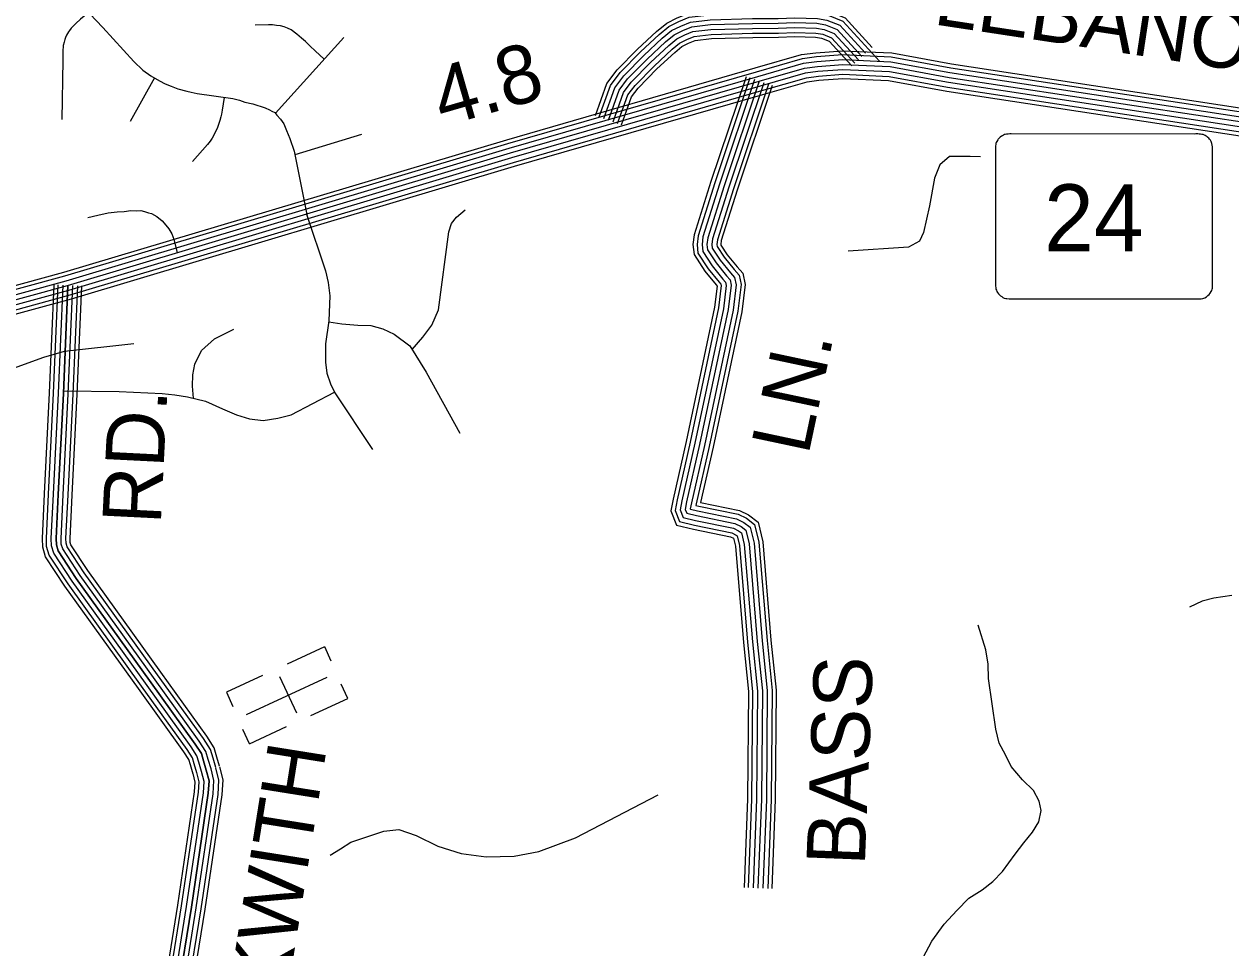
# Model space of a CAD drawing. Extents: x 1788175 to 1969470, y 584502 to 738744.
# Drawn here: x 1828504 to 1836129, y 687181 to 693015 of the extents above; entities that cross this region are included whole.
import ezdxf

# ---------------------------------------------------------------- set-up
doc = ezdxf.new("R2010")
doc.units = 0
for name, color, linetype in [('DESIGN - ROW - Right-of-Way and Easement Labels', 7, 'Continuous'), ('DESIGN - ROW - Slope Lines', 7, 'Continuous'), ('DESIGN - TRAFFIC CONTROL PERMANENT - Signalization', 7, 'Continuous'), ('DESIGN - TRANSPORTATION - Text', 7, 'Continuous'), ('DESIGN - UTILITIES - Cable (Underground) with Text', 7, 'Continuous'), ('SURVEY - CENTERLINE - Preliminary Text', 7, 'Continuous'), ('SURVEY - TRANSPORTATION - Roads', 7, 'Continuous')]:
    doc.layers.add(name, color=color, linetype=linetype)

msp = doc.modelspace()

# ---------------------------------------------------------------- linework, layer by layer
at = {"layer": 'DESIGN - ROW - Slope Lines'}
msp.add_line((1834640.8, 692220.2), (1834640.8, 691388.4), dxfattribs=at)
for points in [[(1836013.6, 692209.7), (1836013.5, 692217.5), (1836013.4, 692225.6), (1836012.3, 692240.2), (1836011, 692250.6), (1836009.2, 692261.4), (1836007.2, 692267.4), (1836004, 692274), (1835999.6, 692281.5), (1835994.2, 692288.9), (1835989.4, 692294.3), (1835983.6, 692299.9), (1835978.9, 692303.7), (1835972.4, 692308.2), (1835967.5, 692311.1), (1835959.1, 692315.1), (1835953, 692317.3), (1835945.8, 692318.7), (1835936.5, 692320.1), (1835928.4, 692320.9), (1835919.8, 692321.4), (1835907.5, 692321.6), (1835898, 692320.9), (1834740.8, 692321.6), (1834731.3, 692321.6), (1834721.1, 692320.9), (1834711.9, 692319.8), (1834702.9, 692318.1), (1834698.6, 692316.8), (1834691.3, 692313.7), (1834684.9, 692310.3), (1834679.7, 692307.1), (1834670.8, 692300.3), (1834664.7, 692294.5), (1834659.5, 692288.6), (1834655.6, 692283.3), (1834649.9, 692273.7), (1834646.5, 692266.3), (1834644.6, 692261.2), (1834643.9, 692257.4), (1834643.3, 692254.1), (1834642.5, 692246.9), (1834641.4, 692237.5), (1834641, 692229.6), (1834640.8, 692222.9), (1834640.8, 692205)], [(1835903.8, 691279.1), (1835924.4, 691279.4), (1835941.4, 691279.6), (1835951.7, 691282.1), (1835964, 691286.9), (1835975.1, 691293.3), (1835984, 691300.1), (1835992.1, 691308.2), (1835998.4, 691316.1), (1836004.3, 691325.9), (1836008, 691333.6), (1836010.5, 691340.7), (1836012.1, 691348.2), (1836012.9, 691356.5), (1836013.2, 691366.5), (1836013.6, 691389.8), (1836013.6, 692209.7)], [(1834640.8, 691388.4), (1834640.9, 691379.4), (1834641.4, 691369.3), (1834642.2, 691359.9), (1834643.3, 691350.6), (1834644.7, 691341.4), (1834647.5, 691333.7), (1834651, 691326.5), (1834655.4, 691319.1), (1834660.9, 691311.8), (1834666.4, 691305.6), (1834673.7, 691299), (1834680.7, 691293.8), (1834688.7, 691289), (1834697.3, 691285), (1834706.2, 691281.9), (1834713.4, 691281), (1834728.4, 691279.8), (1834747.2, 691279.1), (1835903.8, 691279.1)]]:
    msp.add_lwpolyline(points, dxfattribs=at)
at = {"layer": 'DESIGN - TRANSPORTATION - Text'}
for points in [[(1834546, 692176.9), (1834482.1, 692178.9), (1834350.3, 692179.2), (1834289.4, 692126.2), (1834256, 692042.7), (1834224.9, 691867.1), (1834186, 691699.6), (1834161, 691644), (1834092.4, 691607.2), (1833710.4, 691581.9)], [(1826924.3, 690583.3), (1827034.1, 690615.9), (1827134, 690612.1), (1827223.4, 690586.5), (1827372.9, 690563.8), (1827523, 690579.1), (1827733.9, 690641.4), (1827836.6, 690685.6), (1827906.6, 690688.3), (1827994.8, 690702.8), (1828089.2, 690733.1), (1828390.5, 690825.9), (1828627.8, 690911.7), (1828758.4, 690949.4), (1829198.1, 690997.9)], [(1836135, 689406.6), (1836020.8, 689388.6), (1835948.5, 689369.8), (1835868, 689333.2)], [(1834185.5, 687119.2), (1834238.7, 687222.6), (1834318, 687329.7), (1834397, 687416.8), (1834473.9, 687494), (1834558.4, 687547), (1834625, 687600.2), (1834685.8, 687663.6), (1834765.1, 687772.7), (1834819.9, 687844.1), (1834874.7, 687911.5), (1834915.4, 687977.1), (1834930.3, 688048.9), (1834917.1, 688107.2), (1834881.9, 688173.6), (1834812.9, 688242.5), (1834740, 688325.5), (1834705, 688400), (1834663.9, 688474.5), (1834643.1, 688562.9), (1834621.1, 688721.3), (1834597.1, 688881.7), (1834596.2, 688971.8), (1834581.4, 689064.1), (1834531.4, 689218.8)], [(1830438.3, 687766.9), (1830503.7, 687806.2), (1830568.4, 687849.1), (1830777.4, 687917.5), (1830871.5, 687927.8), (1830980.7, 687889.8), (1831117.5, 687823.3), (1831264.5, 687776.6), (1831424, 687755.7), (1831599.9, 687760.6), (1831756.3, 687789.8), (1831987.6, 687875.8), (1832509.8, 688146.7)]]:
    msp.add_lwpolyline(points, dxfattribs=at)
at = {"layer": 'DESIGN - UTILITIES - Cable (Underground) with Text'}
for p, q in [((1830402.7, 689081.7), (1830165.8, 688972.4)), ((1830444.5, 688991.2), (1830402.9, 689081.1)), ((1830010.6, 688900.7), (1829782.3, 688795.3)), ((1830226.7, 688663.2), (1830120.4, 688893.5)), ((1829782.4, 688795.3), (1829823.5, 688706)), ((1830548.4, 688756.5), (1830506.6, 688847)), ((1830315.3, 688649), (1830548.4, 688756.5)), ((1829927.9, 688470.4), (1829886.3, 688560.7)), ((1829928, 688470.2), (1830162.4, 688578.4))]:
    msp.add_line(p, q, dxfattribs=at)
msp.add_lwpolyline([(1830417.3, 688889.2), (1829906.1, 688653.2)], dxfattribs=at)
at = {"layer": 'SURVEY - CENTERLINE - Preliminary Text'}
for points in [[(1827991.3, 691239.8), (1828754.4, 691447.9), (1831553.3, 692284.5), (1833123.7, 692738), (1833416.6, 692822.4), (1833507.5, 692834.6), (1833675.2, 692847.2), (1833985.9, 692833.1), (1834363.1, 692763.6), (1836310.1, 692467.9), (1838062.8, 692198.4), (1840256.3, 691873.5), (1841193.5, 691730.3), (1841304.4, 691719.2), (1841407.2, 691710.5), (1841535.8, 691718.2), (1841792.6, 691752.1), (1841825.8, 691759.9)], [(1827997.3, 691215.8), (1828761.2, 691424.2), (1831560.3, 692260.8), (1833130.6, 692714.2), (1833421.7, 692798.1), (1833510.1, 692810), (1833675.6, 692822.4), (1833983.1, 692808.4), (1834359.1, 692739.3), (1836306.4, 692443.5), (1838059.1, 692174), (1840252.7, 691849.1), (1841190.4, 691705.8), (1841302.1, 691694.6), (1841406.9, 691685.7), (1841538.2, 691693.6), (1841797.1, 691727.7), (1841830.8, 691735.7)], [(1828004.9, 691185.7), (1828769.7, 691394.4), (1831569, 692231.1), (1833139.2, 692684.4), (1833428.1, 692767.7), (1833513.3, 692779.1), (1833676.1, 692791.4), (1833979.6, 692777.6), (1834353.9, 692708.7), (1836301.7, 692412.8), (1838054.4, 692143.3), (1840248.1, 691818.4), (1841186.5, 691675), (1841299.3, 691663.7), (1841406.5, 691654.6), (1841541.2, 691662.7), (1841802.7, 691697.2), (1841837.1, 691705.3)], [(1828012.4, 691155.7), (1828778.2, 691364.6), (1831577.8, 692201.3), (1833147.8, 692654.7), (1833434.5, 692737.3), (1833516.5, 692748.3), (1833676.5, 692760.3), (1833976, 692746.7), (1834348.8, 692678.1), (1836297, 692382.2), (1838049.8, 692112.7), (1840243.4, 691787.8), (1841182.7, 691644.2), (1841296.4, 691632.9), (1841406.2, 691623.5), (1841544.1, 691631.8), (1841808.3, 691666.7), (1841843.3, 691674.9)], [(1828020, 691125.6), (1828786.8, 691334.8), (1831586.5, 692171.6), (1833156.4, 692624.9), (1833440.9, 692706.8), (1833519.8, 692717.4), (1833677, 692729.3), (1833972.5, 692715.8), (1834343.7, 692647.5), (1836292.4, 692351.6), (1838045.2, 692082), (1840238.8, 691757.1), (1841178.8, 691613.5), (1841293.5, 691602), (1841405.8, 691592.4), (1841547.1, 691601), (1841813.9, 691636.1), (1841851.6, 691645)], [(1828027.6, 691095.5), (1828795.3, 691304.9), (1831595.2, 692141.8), (1833164.9, 692595.1), (1833447.3, 692676.4), (1833523, 692686.6), (1833677.4, 692698.2), (1833969, 692685), (1834338.5, 692617), (1836287.7, 692320.9), (1838040.6, 692051.4), (1840234.2, 691726.5), (1841174.9, 691582.7), (1841290.7, 691571.1), (1841405.4, 691561.4), (1841550, 691570.1), (1841819.5, 691605.6), (1841860, 691615.2)], [(1828033.9, 691070.6), (1828802.4, 691280.2), (1831602.5, 692117.2), (1833172.1, 692570.4), (1833452.6, 692651.2), (1833525.7, 692661), (1833677.8, 692672.5), (1833966.1, 692659.3), (1834334.3, 692591.6), (1836283.8, 692295.5), (1838036.7, 692026), (1840230.4, 691701), (1841171.7, 691557.2), (1841288.3, 691545.5), (1841405.1, 691535.6), (1841552.5, 691544.5), (1841824.1, 691580.3), (1841866.9, 691590.4)]]:
    msp.add_lwpolyline(points, dxfattribs=at)
at = {"layer": 'SURVEY - TRANSPORTATION - Roads'}
for points in [[(1829327.8, 693462), (1829190.8, 693344.8), (1829052.1, 693218), (1828972.8, 693145.1), (1828930.2, 693107.2), (1828894.1, 693073.6), (1828859.2, 693045.2), (1828830.3, 693019.2), (1828812.1, 692999.2), (1828802, 692988.7), (1828791.1, 692975.6), (1828784.2, 692965.5), (1828777.9, 692955.7), (1828771.8, 692945), (1828765.6, 692931), (1828760.5, 692917.8), (1828756.1, 692902), (1828751.1, 692880.8), (1828748.8, 692842.9), (1828748.6, 692786.6), (1828742.9, 692412.7)], [(1828840, 693163.7), (1829001.2, 692993.2), (1829196.3, 692779.5), (1829253, 692725), (1829303.5, 692689), (1829359, 692656.4), (1829394.6, 692636.8), (1829433.4, 692622.5), (1829476.1, 692606.2), (1829532.1, 692590.9), (1829558.8, 692585.4), (1829596.8, 692577.6), (1829821.9, 692544.2), (1829864.5, 692533.9), (1829899.4, 692522.7), (1829949.9, 692511.8), (1830027.5, 692485.6)], [(1832114.2, 692437.2), (1832186.3, 692639), (1832250.9, 692725.3), (1832380.4, 692856.7), (1832499.5, 692967.9), (1832563.9, 693021), (1832630.1, 693053.8), (1832700.3, 693082.5), (1832834.1, 693098.3), (1833104.7, 693105.6), (1833266.1, 693106.8), (1833373.5, 693110.9), (1833522.7, 693106.9), (1833591.7, 693094.4), (1833691.6, 693054.5), (1833861.9, 692868.2)], [(1832137.4, 692428.8), (1832208.4, 692627.2), (1832269.7, 692709.2), (1832397.6, 692839), (1832515.8, 692949.3), (1832577.5, 693000.1), (1832640.3, 693031.3), (1832706.5, 693058.4), (1832835.8, 693073.6), (1833105.1, 693080.9), (1833266.6, 693082), (1833373.7, 693086.2), (1833520.2, 693082.2), (1833584.8, 693070.5), (1833677.2, 693033.6), (1833908.3, 692780.8)], [(1832166.6, 692418.4), (1832236, 692612.3), (1832293.2, 692688.9), (1832419.3, 692816.8), (1832536.2, 692926), (1832594.4, 692973.9), (1832653, 693003), (1832714.4, 693028.1), (1832838.1, 693042.6), (1833105.7, 693049.9), (1833267.4, 693051), (1833373.9, 693055.2), (1833517, 693051.3), (1833576.2, 693040.5), (1833659.1, 693007.5), (1833820.8, 692830.6)], [(1830400.5, 692794.1), (1830342.9, 692846), (1830311.5, 692875.1), (1830282, 692905.1), (1830255.6, 692927.1), (1830226.1, 692952.2), (1830190.6, 692979.2), (1830167.3, 692990.2), (1830146, 692997.2), (1830123.7, 693003.2), (1830099.4, 693007.1), (1830074.1, 693010.1), (1830048.7, 693011.1), (1829963.7, 693009)], [(1832195.8, 692408), (1832263.6, 692597.5), (1832316.8, 692668.6), (1832440.9, 692794.6), (1832556.7, 692902.6), (1832611.4, 692947.7), (1832665.8, 692974.8), (1832722.2, 692997.8), (1832840.3, 693011.7), (1833106.2, 693018.9), (1833268.1, 693020), (1833374, 693024.2), (1833513.8, 693020.4), (1833567.6, 693010.6), (1833641, 692981.3), (1833797.9, 692809.7)], [(1832225, 692397.5), (1832291.2, 692582.7), (1832340.4, 692648.4), (1832462.5, 692772.4), (1832577.1, 692879.3), (1832628.4, 692921.5), (1832678.6, 692946.5), (1832730, 692967.5), (1832842.6, 692980.7), (1833106.7, 692987.9), (1833268.8, 692989), (1833374.2, 692993.1), (1833510.5, 692989.5), (1833559, 692980.6), (1833623, 692955.2), (1833775, 692788.8)], [(1830523.8, 692930.5), (1830091.7, 692452.4)], [(1832254.2, 692387.1), (1832318.8, 692567.8), (1832363.9, 692628.1), (1832484.1, 692750.1), (1832597.6, 692856), (1832645.3, 692895.3), (1832691.4, 692918.2), (1832737.8, 692937.2), (1832844.8, 692949.8), (1833107.3, 692956.9), (1833269.5, 692958.1), (1833374.4, 692962.1), (1833507.3, 692958.5), (1833550.4, 692950.7), (1833604.9, 692929), (1833752.2, 692767.9)], [(1832278.4, 692378.4), (1832341.7, 692555.5), (1832383.5, 692611.3), (1832502.1, 692731.7), (1832614.5, 692836.7), (1832659.4, 692873.6), (1832702, 692894.8), (1832744.3, 692912.1), (1832846.6, 692924.1), (1833107.7, 692931.2), (1833270.1, 692932.3), (1833374.6, 692936.4), (1833504.7, 692932.9), (1833543.3, 692925.9), (1833589.9, 692907.3), (1833733.2, 692750.5)], [(1829327.7, 692674.7), (1829174.5, 692399.2)], [(1833065.9, 692683), (1832843.4, 692021.2), (1832736.9, 691683.8), (1832730.2, 691624.1), (1832736.7, 691559.3), (1832805.5, 691454.4), (1832876, 691368.2), (1832882.7, 691360.6), (1832866.5, 691227), (1832686.7, 690379.6), (1832604.1, 690015.5), (1832590.4, 689941.1), (1832625.9, 689851.3), (1832733.1, 689825), (1832967.3, 689776.4), (1832986.7, 689767.3), (1832998.2, 689718.6), (1833048.9, 689108.6), (1833081, 688799.6), (1833075, 688121.1), (1833053.3, 687562.1)], [(1833090.3, 692674.8), (1832867.8, 692013.3), (1832762.2, 691678.4), (1832756.1, 691623.9), (1832761.6, 691568.2), (1832826.3, 691469.6), (1832895.6, 691384.9), (1832907.2, 691371.7), (1832909, 691363.6), (1832891.9, 691222.8), (1832711.8, 690374.1), (1832629.3, 690010.3), (1832617, 689943.7), (1832644.9, 689873.1), (1832738.8, 689850.1), (1832975.6, 689801), (1833002.6, 689788.2), (1833009.4, 689783), (1833023.7, 689722.6), (1833074.5, 689111), (1833106.7, 688800.8), (1833100.7, 688120.5), (1833079, 687561.1)], [(1833119.7, 692664.9), (1832897.3, 692003.7), (1832792.7, 691672), (1832787.2, 691623.7), (1832791.7, 691578.8), (1832851.3, 691488), (1832919.2, 691405), (1832935.8, 691386.2), (1832940.4, 691365), (1832922.5, 691217.7), (1832742.1, 690367.4), (1832659.7, 690004.1), (1832649.1, 689946.8), (1832667.9, 689899.4), (1832745.6, 689880.3), (1832985.5, 689830.6), (1833018.8, 689814.8), (1833037, 689801), (1833054.4, 689727.5), (1833105.4, 689113.8), (1833137.7, 688802.3), (1833131.7, 688119.8), (1833110, 687559.9)], [(1833149, 692655), (1832926.8, 691994.1), (1832823.1, 691665.5), (1832818.4, 691623.5), (1832821.8, 691589.4), (1832876.3, 691506.4), (1832942.8, 691425.1), (1832964.4, 691400.6), (1832971.8, 691366.5), (1832953.1, 691212.6), (1832772.3, 690360.8), (1832690.1, 689997.8), (1832681.2, 689949.9), (1832690.8, 689925.7), (1832752.5, 689910.6), (1832995.4, 689860.2), (1833035, 689841.4), (1833064.6, 689818.9), (1833085.1, 689732.4), (1833136.2, 689116.7), (1833168.7, 688803.8), (1833162.7, 688119), (1833141, 687558.7)], [(1833149, 692655), (1832926.8, 691994.1), (1832823.1, 691665.5), (1832818.4, 691623.5), (1832821.8, 691589.4), (1832876.3, 691506.4), (1832942.8, 691425.1), (1832964.4, 691400.6), (1832971.8, 691366.5), (1832953.1, 691212.6), (1832772.3, 690360.8), (1832690.1, 689997.8), (1832681.2, 689949.9), (1832690.8, 689925.7), (1832752.5, 689910.6), (1832995.4, 689860.2), (1833035, 689841.4), (1833064.6, 689818.9), (1833085.1, 689732.4), (1833136.2, 689116.7), (1833168.7, 688803.8), (1833162.7, 688119), (1833141, 687558.7)], [(1833178.4, 692645.1), (1832956.3, 691984.5), (1832853.6, 691659.1), (1832849.6, 691623.3), (1832851.9, 691600.1), (1832901.3, 691524.7), (1832966.4, 691445.1), (1832993, 691415.1), (1833003.2, 691367.9), (1832983.7, 691207.5), (1832802.6, 690354.1), (1832720.4, 689991.6), (1832713.3, 689953), (1832713.7, 689952), (1832759.3, 689940.8), (1833005.3, 689889.8), (1833051.2, 689868.1), (1833092.2, 689836.8), (1833115.8, 689737.3), (1833167.1, 689119.6), (1833199.7, 688805.2), (1833193.7, 688118.3), (1833171.9, 687557.5)], [(1833207.8, 692635.3), (1832985.7, 691974.9), (1832884.1, 691652.6), (1832880.8, 691623.1), (1832882, 691610.7), (1832926.4, 691543.1), (1832990.1, 691465.2), (1833021.5, 691429.6), (1833034.6, 691369.4), (1833014.3, 691202.4), (1832832.9, 690347.5), (1832750.8, 689985.3), (1832749, 689975.3), (1832766.2, 689971.1), (1833015.2, 689919.4), (1833067.4, 689894.7), (1833119.8, 689854.7), (1833146.5, 689742.2), (1833198, 689122.5), (1833230.7, 688806.7), (1833224.7, 688117.5), (1833202.9, 687556.3)], [(1833231.2, 692627.4), (1833009.2, 691967.2), (1832908.4, 691647.4), (1832905.6, 691623), (1832906, 691619.2), (1832946.3, 691557.7), (1833008.9, 691481.2), (1833044.3, 691441.1), (1833059.6, 691370.5), (1833038.7, 691198.4), (1832857, 690342.2), (1832778.1, 689993.8), (1833023.1, 689943), (1833080.3, 689915.9), (1833141.8, 689869), (1833170.9, 689746.1), (1833222.6, 689124.8), (1833255.5, 688807.9), (1833249.4, 688116.9), (1833227.6, 687555.3)], [(1829767.8, 692552.2), (1829755, 692470.9), (1829750.9, 692447.1), (1829746.9, 692429.4), (1829740.8, 692406.2), (1829734.2, 692386.4), (1829724.9, 692361.1), (1829717, 692343.3), (1829708.2, 692327.4), (1829699.6, 692310.4), (1829691, 692294.3), (1829679, 692276), (1829661.6, 692254.2), (1829567.3, 692147.8)], [(1830027.5, 692485.6), (1830053.8, 692473.6), (1830070, 692465.6), (1830088.3, 692456.6), (1830101.5, 692440.6), (1830123.9, 692414.5), (1830144.3, 692384.5), (1830162.6, 692343.4), (1830183.1, 692293.3), (1830209.7, 692212.1), (1830292.2, 691802)], [(1830636.5, 692318), (1830214.4, 692188.9)], [(1828906.4, 691793), (1828970.1, 691809.2), (1829035.8, 691823.3), (1829092.5, 691829.4), (1829137, 691832.5), (1829178.5, 691838.5), (1829212.9, 691836.6), (1829241.3, 691838.6), (1829264.6, 691830.6), (1829289.9, 691823.7), (1829308.2, 691819.7), (1829342.7, 691800.7), (1829376.2, 691772.6), (1829399.6, 691745.6), (1829418.9, 691722.6), (1829436.2, 691689.5), (1829450.5, 691656.4), (1829470.5, 691571.5)], [(1830955, 690959.7), (1831023.8, 691037), (1831079.1, 691114.1), (1831122.8, 691211.4), (1831187.3, 691702.9), (1831204.2, 691756.6), (1831234.9, 691796.1), (1831291.6, 691841.2)], [(1830287.6, 691815.7), (1830407.7, 691456.5), (1830424.4, 691382.1), (1830435, 691299.8), (1830430.2, 691141.7), (1830407.7, 690995.9), (1830407.6, 690879.8), (1830416.4, 690809.5), (1830439.2, 690743.1), (1830466.2, 690686.5), (1830705.7, 690327.8)], [(1829571.9, 688278.6), (1829554.6, 688337.1), (1829544.7, 688371.2), (1829513.6, 688419.3), (1829226.1, 688819.4), (1828761.6, 689465.1), (1828639.9, 689650.7), (1828621.6, 689711.6), (1828619.6, 689766.5), (1828633.2, 690048.4), (1828665.1, 690686.3), (1828694, 691368.9)], [(1829595.6, 688285.6), (1829578.3, 688344), (1829567.4, 688381.6), (1829534, 688433.2), (1829246.2, 688833.9), (1828782, 689479.1), (1828662.6, 689661.3), (1828646.2, 689715.7), (1828644.3, 689766.4), (1828657.9, 690047.1), (1828689.8, 690685.1), (1828718.7, 691367.9)], [(1829625.3, 688294.4), (1829608.1, 688352.7), (1829595.9, 688394.6), (1829559.6, 688450.7), (1829271.4, 688852), (1828807.5, 689496.7), (1828691, 689674.5), (1828677, 689720.8), (1828675.3, 689766.2), (1828688.8, 690045.6), (1828720.8, 690683.7), (1828749.7, 691366.6)], [(1828780.6, 691365.3), (1828751.8, 690682.3), (1828719.8, 690044.1), (1828706.3, 689766), (1828707.8, 689726), (1828719.4, 689687.8), (1828833.1, 689514.2), (1829296.5, 688870), (1829585.2, 688468.2), (1829624.4, 688407.7), (1829637.8, 688361.5), (1829655.1, 688303.2)], [(1829655.1, 688303.2), (1829637.8, 688361.5), (1829624.4, 688407.7), (1829585.2, 688468.2), (1829296.5, 688870), (1828833.1, 689514.2), (1828719.4, 689687.8), (1828707.8, 689726), (1828706.3, 689766), (1828719.8, 690044.1), (1828751.8, 690682.3), (1828780.6, 691365.3)], [(1829684.8, 688312), (1829667.6, 688370.2), (1829652.9, 688420.7), (1829610.8, 688485.7), (1829321.7, 688888.1), (1828858.6, 689531.8), (1828747.7, 689701), (1828738.7, 689731.1), (1828737.4, 689765.8), (1828750.8, 690042.6), (1828782.7, 690680.8), (1828811.6, 691364)], [(1829714.5, 688320.8), (1829697.3, 688378.9), (1829681.4, 688433.7), (1829636.4, 688503.1), (1829346.9, 688906.2), (1828884.2, 689549.4), (1828776.1, 689714.3), (1828769.5, 689736.2), (1828768.4, 689765.7), (1828781.7, 690041), (1828813.7, 690679.4), (1828842.6, 691362.7)], [(1829739.2, 688328.1), (1829722, 688386.1), (1829705, 688444.5), (1829657.7, 688517.6), (1829367.8, 688921.2), (1828905.4, 689563.9), (1828799.7, 689725.2), (1828795.1, 689740.5), (1828794.1, 689765.5), (1828807.4, 690039.8), (1828839.4, 690678.2), (1828868.3, 691361.6)], [(1829575.1, 690651.6), (1829567.8, 690728.6), (1829569, 690800.7), (1829582.2, 690866.6), (1829623.6, 690953.9), (1829706.8, 691026.5), (1829829.8, 691088.4)], [(1830429.1, 691134.8), (1830511.8, 691122.2), (1830611.5, 691114.4), (1830695.4, 691110.9), (1830771, 691091.5), (1830842.3, 691056.2), (1830940.9, 690982.4), (1831043.9, 690816.3), (1831257, 690432)], [(1828752.5, 690699.1), (1829103.6, 690694.9), (1829375.1, 690682), (1829456.9, 690674.6), (1829536.6, 690661.1), (1829650, 690633.1), (1829757.1, 690585.1), (1829846.3, 690547.4), (1829927.8, 690521.9), (1830013.6, 690512.4), (1830107.7, 690526.7), (1830192, 690547.2), (1830464.6, 690689.7)], [(1829536.8, 686896.5), (1829621.6, 687428.1), (1829728.9, 688150.4), (1829734.7, 688240.6), (1829715.2, 688318.3)], [(1829562, 686891.6), (1829647, 687424.2), (1829754.5, 688147.7), (1829760.6, 688243), (1829740.2, 688324.5)], [(1829390.6, 686924.5), (1829474.6, 687450.8), (1829580.9, 688166.1), (1829584.8, 688226.9), (1829571, 688282.1)], [(1829414.9, 686919.8), (1829499.1, 687447), (1829605.5, 688163.5), (1829609.7, 688229.2), (1829594.9, 688288.1)], [(1829445.4, 686914), (1829529.7, 687442.3), (1829636.4, 688160.2), (1829641, 688232.1), (1829625, 688295.7)], [(1829475.8, 686908.1), (1829560.4, 687437.6), (1829667.2, 688156.9), (1829672.2, 688234.9), (1829655.1, 688303.2)], [(1829655.1, 688303.2), (1829672.2, 688234.9), (1829667.2, 688156.9), (1829560.4, 687437.6), (1829475.8, 686908.1)], [(1829475.8, 686908.1), (1829560.4, 687437.6), (1829667.2, 688156.9), (1829672.2, 688234.9), (1829655.1, 688303.2)], [(1829506.3, 686902.3), (1829591, 687432.9), (1829698.1, 688153.7), (1829703.4, 688237.8), (1829685.1, 688310.7)]]:
    msp.add_lwpolyline(points, dxfattribs=at)

# ---------------------------------------------------------------- texts
at = {"layer": 'DESIGN - ROW - Right-of-Way and Easement Labels'}
for s, rotation, p in [('LEBANON', 351.36368, (1834242.5, 693014.9)), ('LN.', 78.02002, (1833458.8, 690286.1)), ('RD.', 87.13424, (1829367, 689851.9)), ('BASS', 87.77361, (1833816, 687697)), ('BECKWITH', 80.92946, (1830004.1, 685859.1))]:
    msp.add_text(s, height=370, rotation=rotation, dxfattribs=at).set_placement(p)
at = {"layer": 'DESIGN - ROW - Slope Lines'}
msp.add_text('24', height=422.4, dxfattribs=at).set_placement((1834948.9, 691580.7))
at = {"layer": 'DESIGN - TRAFFIC CONTROL PERMANENT - Signalization'}
msp.add_text('4.8', height=370, rotation=16.10605, dxfattribs=at).set_placement((1831149, 692365))

doc.saveas('drawing.dxf')
